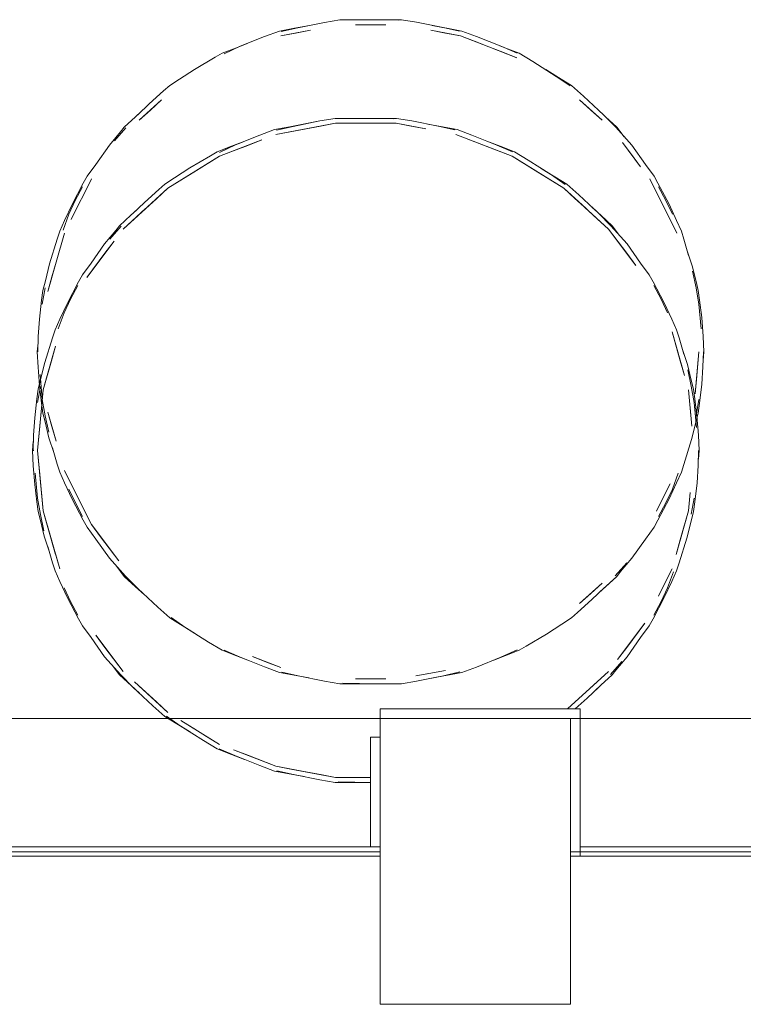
# Model space of a CAD drawing. Header units: millimetres. Extents: x 2 to 902, y -447 to 199.
# Tile 847 of 1056: x 35.12 to 36.64, y 180.61 to 182.68. Entities that reach past the tile are written whole.
import ezdxf

# ---------------------------------------------------------------- set-up
doc = ezdxf.new("R2010")
doc.units = ezdxf.units.MM
doc.header["$MEASUREMENT"] = 0
for name, color, linetype, lineweight in [('IFC-Elemento de mobília-Contorno', 152, 'Continuous', 5), ('IFC-Laje-Contorno', 134, 'Continuous', 5), ('IFC-Parede padrão-Contorno', 44, 'Continuous', 5), ('IFC-Pilar-Contorno', 83, 'Continuous', 5), ('IFC-Viga-Contorno', 66, 'Continuous', 5)]:
    doc.layers.add(name, color=color, linetype=linetype, lineweight=lineweight)

msp = doc.modelspace()

# ---------------------------------------------------------------- linework, layer by layer
at = {"layer": 'IFC-Elemento de mobília-Contorno', "color": 7, "lineweight": 5}
for p, q in [((35.6655, 182.6577), (35.729, 182.6696)), ((35.6655, 182.6577), (35.6973, 182.6637)), ((35.6695, 182.6567), (35.7042, 182.6646)), ((35.6973, 182.6637), (35.729, 182.6696)), ((35.7042, 182.6646), (35.7604, 182.6759)), ((35.729, 182.6696), (35.7604, 182.6759)), ((35.7604, 182.6759), (35.7925, 182.6815)), ((35.7925, 182.6815), (35.8248, 182.6815)), ((35.8248, 182.6815), (35.8571, 182.6815)), ((35.8253, 182.671), (35.8889, 182.671)), ((35.8571, 182.6815), (35.8894, 182.6815)), ((35.8803, 182.6811), (35.9154, 182.6804)), ((35.8894, 182.6815), (35.9217, 182.6815)), ((35.9217, 182.6815), (35.9538, 182.676)), ((35.9538, 182.676), (36.0092, 182.6648)), ((35.9866, 182.6693), (36.0487, 182.6577)), ((35.9866, 182.6693), (36.0169, 182.6637)), ((36.0092, 182.6648), (36.0437, 182.6572)), ((36.0169, 182.6637), (36.0487, 182.6577)), ((35.5835, 182.6257), (35.6346, 182.6464)), ((35.6346, 182.6464), (35.6655, 182.6577)), ((35.6684, 182.6477), (35.7309, 182.6593)), ((35.6684, 182.6477), (35.6997, 182.6535)), ((35.6997, 182.6535), (35.7309, 182.6593)), ((35.9833, 182.6593), (36.0458, 182.6477)), ((35.9833, 182.6593), (36.0145, 182.6535)), ((36.0145, 182.6535), (36.0458, 182.6477)), ((36.0458, 182.6477), (36.1051, 182.6247)), ((36.0458, 182.6477), (36.0755, 182.6362)), ((36.0487, 182.6577), (36.0796, 182.6463)), ((36.0796, 182.6463), (36.1325, 182.6249)), ((35.5451, 182.6111), (35.5752, 182.6227)), ((35.5496, 182.61), (35.5835, 182.6257)), ((35.5752, 182.6227), (35.5979, 182.6315)), ((36.0755, 182.6362), (36.1051, 182.6247)), ((36.1051, 182.6247), (36.1644, 182.6017)), ((36.1051, 182.6247), (36.1348, 182.6132)), ((36.1117, 182.6333), (36.139, 182.6227)), ((36.1325, 182.6249), (36.165, 182.6109)), ((36.139, 182.6227), (36.1691, 182.6111)), ((35.4875, 182.5772), (35.5307, 182.6028)), ((35.5307, 182.6028), (35.5451, 182.6111)), ((36.1348, 182.6132), (36.1644, 182.6017)), ((36.1691, 182.6111), (36.1977, 182.5939)), ((36.1977, 182.5939), (36.2469, 182.5625)), ((35.4555, 182.5568), (35.4875, 182.5772)), ((36.2248, 182.5766), (36.2515, 182.5601)), ((36.2469, 182.5625), (36.276, 182.5425)), ((36.2515, 182.5601), (36.2789, 182.5431)), ((35.4225, 182.5321), (35.4353, 182.5431)), ((35.4353, 182.5431), (35.4555, 182.5568)), ((36.2789, 182.5431), (36.3042, 182.5208)), ((35.3924, 182.5049), (35.4225, 182.5321)), ((36.3042, 182.5208), (36.3461, 182.4815)), ((35.3681, 182.4815), (35.3924, 182.5049)), ((35.3711, 182.4704), (35.4181, 182.5133)), ((35.3946, 182.4918), (35.4181, 182.5133)), ((36.2961, 182.5133), (36.3431, 182.4704)), ((36.2961, 182.5133), (36.3196, 182.4918)), ((35.3398, 182.456), (35.3637, 182.4778)), ((35.3637, 182.4778), (35.3754, 182.4885)), ((35.3711, 182.4704), (35.3946, 182.4918)), ((36.3196, 182.4918), (36.3431, 182.4704)), ((36.332, 182.4947), (36.3505, 182.4778)), ((36.3461, 182.4815), (36.3719, 182.4557)), ((36.3505, 182.4778), (36.3744, 182.456)), ((35.3321, 182.4461), (35.3398, 182.456)), ((35.6555, 182.4507), (35.6873, 182.4566)), ((35.6584, 182.4406), (35.7835, 182.464)), ((35.6584, 182.4406), (35.7522, 182.4581)), ((35.6595, 182.4496), (35.6942, 182.4576)), ((35.6873, 182.4566), (35.7201, 182.4628)), ((35.6873, 182.4566), (35.719, 182.4626)), ((35.6942, 182.4576), (35.7504, 182.4689)), ((35.719, 182.4626), (35.7504, 182.4689)), ((35.719, 182.4626), (35.7197, 182.4627)), ((35.7504, 182.4689), (35.7825, 182.4744)), ((35.7522, 182.4581), (35.7835, 182.464)), ((35.7825, 182.4744), (35.8148, 182.4744)), ((35.7835, 182.464), (35.9107, 182.464)), ((35.8148, 182.4744), (35.8471, 182.4744)), ((35.8471, 182.4744), (35.8794, 182.4744)), ((35.8703, 182.4741), (35.9054, 182.4733)), ((35.8794, 182.4744), (35.9117, 182.4744)), ((35.9107, 182.464), (35.9733, 182.4523)), ((35.9107, 182.464), (35.942, 182.4581)), ((35.9117, 182.4744), (35.9438, 182.4689)), ((35.942, 182.4581), (35.9733, 182.4523)), ((35.9438, 182.4689), (35.9992, 182.4577)), ((35.977, 182.4622), (36.0387, 182.4507)), ((35.9772, 182.4622), (36.0069, 182.4566)), ((35.9773, 182.4622), (36.0387, 182.4507)), ((35.9992, 182.4577), (36.0337, 182.4501)), ((36.0069, 182.4566), (36.0387, 182.4507)), ((36.3719, 182.4557), (36.4057, 182.4179)), ((36.3744, 182.456), (36.3898, 182.4357)), ((35.3085, 182.4179), (35.3321, 182.4461)), ((35.3193, 182.4275), (35.3433, 182.4548)), ((35.5735, 182.4187), (35.6246, 182.4394)), ((35.6246, 182.4394), (35.6555, 182.4507)), ((35.6584, 182.4406), (35.7209, 182.4523)), ((36.0358, 182.4406), (36.1248, 182.4061)), ((36.0358, 182.4406), (36.1544, 182.3947)), ((36.0387, 182.4507), (36.0696, 182.4393)), ((36.0696, 182.4393), (36.1225, 182.4179)), ((35.28, 182.3777), (35.3085, 182.4179)), ((35.5351, 182.404), (35.5878, 182.4245)), ((35.5351, 182.404), (35.5878, 182.4245)), ((35.5351, 182.404), (35.5652, 182.4157)), ((35.5396, 182.403), (35.5735, 182.4187)), ((35.5398, 182.3947), (35.6288, 182.4291)), ((35.5652, 182.4157), (35.5878, 182.4244)), ((35.5652, 182.4157), (35.5876, 182.4244)), ((35.5694, 182.4061), (35.5991, 182.4176)), ((35.5991, 182.4176), (35.6288, 182.4291)), ((36.1012, 182.4265), (36.1591, 182.404)), ((36.1014, 182.4264), (36.129, 182.4157)), ((36.1225, 182.4179), (36.155, 182.4038)), ((36.129, 182.4157), (36.1591, 182.404)), ((36.3858, 182.4236), (36.4242, 182.3728)), ((36.3858, 182.4236), (36.405, 182.3982)), ((36.4057, 182.4179), (36.4342, 182.3777)), ((35.4316, 182.3277), (35.5398, 182.3947)), ((35.4775, 182.3702), (35.5207, 182.3957)), ((35.4857, 182.3612), (35.5398, 182.3947)), ((35.5207, 182.3957), (35.5351, 182.404)), ((35.5398, 182.3947), (35.5694, 182.4061)), ((36.1248, 182.4061), (36.1544, 182.3947)), ((36.1544, 182.3947), (36.2085, 182.3612)), ((36.1544, 182.3947), (36.2626, 182.3277)), ((36.1591, 182.404), (36.1877, 182.3869)), ((36.405, 182.3982), (36.4242, 182.3728)), ((35.262, 182.353), (35.28, 182.3777)), ((36.1877, 182.3869), (36.2369, 182.3555)), ((36.4342, 182.3777), (36.4523, 182.353)), ((35.2538, 182.338), (35.262, 182.353)), ((35.4316, 182.3277), (35.4857, 182.3612)), ((35.4455, 182.3497), (35.4775, 182.3702)), ((35.4586, 182.3444), (35.4857, 182.3612)), ((36.2085, 182.3612), (36.2356, 182.3444)), ((36.2153, 182.3693), (36.2415, 182.353)), ((36.2153, 182.3692), (36.2689, 182.336)), ((36.2153, 182.3692), (36.2689, 182.336)), ((36.2369, 182.3555), (36.266, 182.3355)), ((36.2415, 182.353), (36.2689, 182.336)), ((36.2415, 182.353), (36.2689, 182.336)), ((36.4523, 182.353), (36.4604, 182.338)), ((35.2283, 182.262), (35.2709, 182.3474)), ((35.2303, 182.2936), (35.2538, 182.338)), ((35.2567, 182.319), (35.2709, 182.3474)), ((35.4125, 182.325), (35.4253, 182.336)), ((35.4253, 182.336), (35.4455, 182.3497)), ((35.4316, 182.3277), (35.4586, 182.3444)), ((36.2356, 182.3444), (36.2626, 182.3277)), ((36.2689, 182.336), (36.2942, 182.3138)), ((36.4433, 182.3474), (36.4717, 182.2905)), ((36.4604, 182.338), (36.4838, 182.2939)), ((35.237, 182.302), (35.2522, 182.3303)), ((35.2425, 182.2905), (35.2567, 182.319)), ((35.3376, 182.2419), (35.4316, 182.3277)), ((35.3824, 182.2979), (35.4125, 182.325)), ((35.4081, 182.3062), (35.4316, 182.3277)), ((36.2626, 182.3277), (36.3567, 182.2419)), ((36.2626, 182.3277), (36.3096, 182.2848)), ((36.2626, 182.3277), (36.2861, 182.3062)), ((36.2626, 182.3277), (36.3331, 182.2634)), ((36.2942, 182.3138), (36.3361, 182.2745)), ((36.462, 182.3303), (36.4771, 182.302)), ((35.2144, 182.2598), (35.2303, 182.2936)), ((35.2234, 182.2729), (35.237, 182.302)), ((35.2283, 182.262), (35.2425, 182.2905)), ((35.3376, 182.2419), (35.4081, 182.3062)), ((35.3581, 182.2745), (35.3824, 182.2979)), ((36.2861, 182.3062), (36.3096, 182.2848)), ((36.4717, 182.2905), (36.5001, 182.2335)), ((36.4717, 182.2905), (36.4859, 182.262)), ((36.4771, 182.302), (36.4908, 182.2729)), ((36.4838, 182.2939), (36.4997, 182.2599)), ((35.2112, 182.2395), (35.2234, 182.2729)), ((35.3298, 182.249), (35.3537, 182.2708)), ((35.3376, 182.2419), (35.3846, 182.2848)), ((35.3537, 182.2708), (35.3654, 182.2815)), ((35.3611, 182.2634), (35.3846, 182.2848)), ((36.3219, 182.2878), (36.3405, 182.2708)), ((36.3221, 182.2876), (36.3644, 182.249)), ((36.3221, 182.2876), (36.3644, 182.249)), ((36.3361, 182.2745), (36.3619, 182.2486)), ((36.3405, 182.2708), (36.3644, 182.249)), ((35.2044, 182.2373), (35.2144, 182.2598)), ((35.3221, 182.239), (35.3298, 182.249)), ((35.3376, 182.2419), (35.3611, 182.2634)), ((36.3331, 182.2634), (36.3567, 182.2419)), ((36.3619, 182.2486), (36.3957, 182.2109)), ((36.3644, 182.249), (36.3798, 182.2287)), ((36.4859, 182.262), (36.5001, 182.2335)), ((36.4997, 182.2599), (36.5098, 182.2373)), ((35.1968, 182.1724), (35.2142, 182.2335)), ((35.199, 182.2209), (35.2044, 182.2373)), ((35.2985, 182.2109), (35.3221, 182.239)), ((35.3093, 182.2204), (35.3333, 182.2478)), ((36.3567, 182.2419), (36.395, 182.1912)), ((36.3567, 182.2419), (36.4142, 182.1658)), ((36.5098, 182.2373), (36.5151, 182.2207)), ((35.1829, 182.1689), (35.199, 182.2209)), ((35.2609, 182.1404), (35.3184, 182.2166)), ((35.27, 182.1707), (35.2985, 182.2109)), ((35.2992, 182.1912), (35.3184, 182.2166)), ((36.3957, 182.2109), (36.4242, 182.1707)), ((36.5151, 182.2207), (36.5249, 182.1863)), ((35.2609, 182.1404), (35.2992, 182.1912)), ((36.395, 182.1912), (36.4142, 182.1658)), ((36.5221, 182.196), (36.5326, 182.1649)), ((35.1741, 182.1333), (35.1829, 182.1689)), ((35.1793, 182.1112), (35.1968, 182.1724)), ((35.188, 182.1418), (35.1968, 182.1724)), ((35.252, 182.1459), (35.27, 182.1707)), ((36.4242, 182.1707), (36.4423, 182.1459)), ((35.2438, 182.1309), (35.252, 182.1459)), ((36.4423, 182.1459), (36.4504, 182.1309)), ((36.5326, 182.1649), (36.5405, 182.1316)), ((36.5331, 182.1535), (36.5405, 182.1189)), ((35.169, 182.1131), (35.1741, 182.1333)), ((35.1793, 182.1112), (35.188, 182.1418)), ((35.2203, 182.0866), (35.2438, 182.1309)), ((36.4504, 182.1309), (36.4738, 182.0869)), ((36.5405, 182.1316), (36.5452, 182.1131)), ((35.1662, 182.0924), (35.169, 182.1131)), ((35.1676, 182.0846), (35.1737, 182.1187)), ((35.227, 182.095), (35.2422, 182.1233)), ((36.452, 182.1233), (36.4671, 182.095)), ((36.5405, 182.1189), (36.5466, 182.0846)), ((36.5452, 182.1131), (36.548, 182.0924)), ((35.1617, 182.0527), (35.1662, 182.0924)), ((35.2044, 182.0527), (35.2203, 182.0866)), ((35.2134, 182.0659), (35.227, 182.095)), ((36.4671, 182.095), (36.4808, 182.0659)), ((36.4738, 182.0869), (36.4897, 182.0529)), ((36.5466, 182.0846), (36.5512, 182.0327)), ((36.548, 182.0924), (36.5524, 182.0563)), ((35.2012, 182.0324), (35.2134, 182.0659)), ((35.1592, 182.0163), (35.1617, 182.0527)), ((35.1944, 182.0303), (35.2044, 182.0527)), ((36.4897, 182.0529), (36.4998, 182.0303)), ((36.5524, 182.0563), (36.5554, 182.0167)), ((35.189, 182.0139), (35.1944, 182.0303)), ((36.4901, 182.0265), (36.5075, 181.9653)), ((36.4901, 182.0265), (36.5162, 181.9347)), ((36.4998, 182.0303), (36.5051, 182.0137)), ((35.1571, 181.9845), (35.1588, 182.0028)), ((35.1571, 181.9845), (35.1588, 182.0028)), ((35.1583, 181.9845), (35.1592, 182.0163)), ((35.1729, 181.9619), (35.189, 182.0139)), ((36.5051, 182.0137), (36.5149, 181.9792)), ((36.5554, 182.0167), (36.5571, 181.9845)), ((35.1571, 181.9845), (35.1588, 181.9523)), ((35.178, 181.9347), (35.1955, 181.9959)), ((35.1868, 181.9653), (35.1955, 181.9959)), ((36.5121, 181.9891), (36.5226, 181.9578)), ((36.5384, 181.8959), (36.5466, 181.9845)), ((36.5419, 181.934), (36.5466, 181.9845)), ((36.555, 181.9526), (36.5559, 181.9845)), ((36.5554, 181.9661), (36.5571, 181.9845)), ((36.5554, 181.9661), (36.5571, 181.9845)), ((35.1641, 181.9262), (35.1729, 181.9619)), ((35.1693, 181.9041), (35.1868, 181.9653)), ((36.5075, 181.9653), (36.5162, 181.9347)), ((35.1588, 181.9523), (35.1619, 181.9126)), ((36.5226, 181.9578), (36.5305, 181.9245)), ((36.5231, 181.9465), (36.5305, 181.9118)), ((36.5526, 181.9162), (36.555, 181.9526)), ((35.159, 181.9061), (35.1641, 181.9262)), ((35.163, 181.9363), (35.1676, 181.8844)), ((35.1693, 181.9041), (35.178, 181.9347)), ((36.5305, 181.9245), (36.5352, 181.9061)), ((36.5384, 181.8959), (36.5419, 181.934)), ((35.1562, 181.8854), (35.159, 181.9061)), ((35.1576, 181.8775), (35.1637, 181.9117)), ((35.1619, 181.9126), (35.1662, 181.8765)), ((35.1658, 181.866), (35.1693, 181.9041)), ((36.5249, 181.9041), (36.5319, 181.8279)), ((36.5249, 181.9041), (36.5284, 181.866)), ((36.5305, 181.9118), (36.5366, 181.8775)), ((36.5352, 181.9061), (36.538, 181.8854)), ((36.548, 181.8765), (36.5526, 181.9162)), ((35.1517, 181.8457), (35.1562, 181.8854)), ((35.1662, 181.8765), (35.169, 181.8558)), ((35.1676, 181.8844), (35.1737, 181.85)), ((36.5366, 181.8775), (36.5412, 181.8256)), ((36.538, 181.8854), (36.5424, 181.8493)), ((36.5405, 181.8502), (36.5466, 181.8844)), ((36.5452, 181.8558), (36.548, 181.8765)), ((35.1576, 181.7774), (35.1658, 181.866)), ((35.1623, 181.8279), (35.1658, 181.866)), ((35.169, 181.8558), (35.1737, 181.8373)), ((35.1793, 181.8578), (35.1968, 181.7966)), ((35.1793, 181.8578), (35.188, 181.8272)), ((36.5284, 181.866), (36.5319, 181.8279)), ((36.5401, 181.8357), (36.5452, 181.8558)), ((35.1492, 181.8093), (35.1517, 181.8457)), ((35.1737, 181.85), (35.1811, 181.8154)), ((35.1737, 181.8373), (35.1816, 181.804)), ((36.5313, 181.8), (36.5401, 181.8357)), ((36.5424, 181.8493), (36.5454, 181.8096)), ((35.1576, 181.7774), (35.1623, 181.8279)), ((35.188, 181.8272), (35.1968, 181.7966)), ((35.1471, 181.7774), (35.1488, 181.7957)), ((35.1483, 181.7774), (35.1492, 181.8093)), ((35.1816, 181.804), (35.1921, 181.7729)), ((36.5152, 181.748), (36.5313, 181.8)), ((36.5454, 181.8096), (36.5471, 181.7774)), ((35.1471, 181.7774), (35.1488, 181.7452)), ((35.1471, 181.7774), (35.1501, 181.7774)), ((35.1483, 181.7774), (35.1501, 181.7774)), ((35.1576, 181.7774), (35.1693, 181.6507)), ((35.1576, 181.7774), (35.1623, 181.7269)), ((35.1893, 181.7827), (35.1991, 181.7482)), ((36.545, 181.7456), (36.5459, 181.7774)), ((36.5454, 181.7591), (36.5471, 181.7774)), ((35.1488, 181.7452), (35.1519, 181.7056)), ((35.1991, 181.7482), (35.2044, 181.7316)), ((35.2142, 181.7354), (35.2425, 181.6784)), ((35.2142, 181.7354), (35.2283, 181.7069)), ((36.5098, 181.7316), (36.5152, 181.748)), ((36.5426, 181.7092), (36.545, 181.7456)), ((35.153, 181.7292), (35.1576, 181.6773)), ((35.1623, 181.7269), (35.1693, 181.6507)), ((35.2044, 181.7316), (35.2145, 181.709)), ((36.4908, 181.696), (36.503, 181.7295)), ((36.4998, 181.7092), (36.5098, 181.7316)), ((35.1519, 181.7056), (35.1562, 181.6695)), ((35.2145, 181.709), (35.2305, 181.675)), ((35.2234, 181.696), (35.2371, 181.6669)), ((35.2283, 181.7069), (35.2425, 181.6784)), ((36.4575, 181.65), (36.4859, 181.7069)), ((36.4717, 181.6784), (36.4859, 181.7069)), ((36.4772, 181.6669), (36.4908, 181.696)), ((36.4839, 181.6753), (36.4998, 181.7092)), ((36.538, 181.6695), (36.5426, 181.7092)), ((35.1576, 181.6773), (35.1637, 181.643)), ((35.1658, 181.6888), (35.1693, 181.6507)), ((35.2305, 181.675), (35.2538, 181.631)), ((35.2425, 181.6784), (35.2709, 181.6215)), ((35.2425, 181.6784), (35.2567, 181.65)), ((36.4575, 181.65), (36.4717, 181.6784)), ((36.4604, 181.631), (36.4839, 181.6753)), ((36.5249, 181.6507), (36.5284, 181.6888)), ((36.5305, 181.6432), (36.5366, 181.6773)), ((35.1562, 181.6695), (35.159, 181.6488)), ((35.1693, 181.6507), (35.2042, 181.5284)), ((35.1693, 181.6507), (35.178, 181.6201)), ((35.2371, 181.6669), (35.2522, 181.6386)), ((35.2567, 181.65), (35.2709, 181.6215)), ((36.462, 181.6386), (36.4772, 181.6669)), ((36.4988, 181.5589), (36.5249, 181.6507)), ((36.5075, 181.5895), (36.5249, 181.6507)), ((36.5352, 181.6488), (36.538, 181.6695)), ((35.159, 181.6488), (35.1637, 181.6303)), ((35.1637, 181.643), (35.1711, 181.6084)), ((35.1637, 181.6303), (35.1716, 181.597)), ((35.2538, 181.631), (35.262, 181.616)), ((36.4523, 181.616), (36.4604, 181.631)), ((36.5213, 181.593), (36.5301, 181.6286)), ((36.5301, 181.6286), (36.5352, 181.6488)), ((35.178, 181.6201), (35.2042, 181.5284)), ((35.178, 181.6201), (35.1868, 181.5895)), ((35.178, 181.6201), (35.1955, 181.5589)), ((35.262, 181.616), (35.28, 181.5912)), ((35.2709, 181.6215), (35.3092, 181.5707)), ((35.2709, 181.6215), (35.29, 181.5961)), ((36.4342, 181.5912), (36.4523, 181.616)), ((35.1716, 181.597), (35.1821, 181.5658)), ((35.1868, 181.5895), (35.2042, 181.5284)), ((35.28, 181.5912), (35.3085, 181.551)), ((35.29, 181.5961), (35.3284, 181.5453)), ((36.4057, 181.551), (36.4342, 181.5912)), ((36.4988, 181.5589), (36.5075, 181.5895)), ((36.5052, 181.541), (36.5213, 181.593)), ((35.1793, 181.5756), (35.1891, 181.5412)), ((35.3092, 181.5707), (35.3284, 181.5453)), ((35.3085, 181.551), (35.3423, 181.5133)), ((36.3821, 181.5229), (36.4057, 181.551)), ((35.1891, 181.5412), (35.1944, 181.5246)), ((35.3244, 181.5333), (35.3398, 181.5129)), ((35.3244, 181.5333), (35.3398, 181.5129)), ((36.3709, 181.5141), (36.395, 181.5415)), ((36.4617, 181.4714), (36.4901, 181.5284)), ((36.4759, 181.4999), (36.4901, 181.5284)), ((36.4998, 181.5246), (36.5052, 181.541)), ((35.1944, 181.5246), (35.2045, 181.5019)), ((35.3398, 181.5129), (35.3822, 181.4742)), ((35.3398, 181.5129), (35.3637, 181.4911)), ((35.3423, 181.5133), (35.3681, 181.4874)), ((36.3387, 181.4804), (36.3744, 181.5129)), ((36.3505, 181.4911), (36.3744, 181.5129)), ((36.3744, 181.5129), (36.3821, 181.5229)), ((36.4808, 181.489), (36.493, 181.5224)), ((36.4898, 181.5021), (36.4998, 181.5246)), ((35.2045, 181.5019), (35.2205, 181.468)), ((35.2134, 181.489), (35.2271, 181.4599)), ((35.3637, 181.4911), (35.3822, 181.4742)), ((35.3681, 181.4874), (35.4101, 181.4481)), ((36.2961, 181.4557), (36.3431, 181.4985)), ((36.3196, 181.4771), (36.3431, 181.4985)), ((36.3218, 181.464), (36.3461, 181.4874)), ((36.3388, 181.4804), (36.3505, 181.4911)), ((36.4617, 181.4714), (36.4759, 181.4999)), ((36.4672, 181.4599), (36.4808, 181.489)), ((36.4739, 181.4683), (36.4898, 181.5021)), ((35.2205, 181.468), (35.2438, 181.4239)), ((36.2917, 181.4368), (36.3218, 181.464)), ((36.2961, 181.4557), (36.3196, 181.4771)), ((36.4504, 181.4239), (36.4739, 181.4683)), ((35.2271, 181.4599), (35.2422, 181.4316)), ((35.4101, 181.4481), (35.4353, 181.4259)), ((36.452, 181.4316), (36.4672, 181.4599)), ((35.2438, 181.4239), (35.252, 181.4089)), ((35.4353, 181.4259), (35.4892, 181.3925)), ((35.4353, 181.4259), (35.4627, 181.4089)), ((35.4382, 181.4264), (35.4673, 181.4064)), ((36.2587, 181.4122), (36.2789, 181.4259)), ((36.2789, 181.4259), (36.2917, 181.4368)), ((36.4423, 181.4089), (36.4504, 181.4239)), ((35.252, 181.4089), (35.27, 181.3842)), ((35.4627, 181.4089), (35.4892, 181.3925)), ((35.4673, 181.4064), (35.5165, 181.375)), ((36.2267, 181.3917), (36.2587, 181.4122)), ((36.3758, 181.3383), (36.4333, 181.4145)), ((36.395, 181.3637), (36.4333, 181.4145)), ((36.4242, 181.3842), (36.4423, 181.4089)), ((35.27, 181.3842), (35.2985, 181.344)), ((35.28, 181.3891), (35.3376, 181.3129)), ((35.28, 181.3891), (35.2992, 181.3637)), ((36.1835, 181.3661), (36.2267, 181.3917)), ((36.3957, 181.344), (36.4242, 181.3842)), ((35.2992, 181.3637), (35.3376, 181.3129)), ((35.5165, 181.375), (35.5451, 181.3579)), ((36.1691, 181.3579), (36.1835, 181.3661)), ((36.3758, 181.3383), (36.395, 181.3637)), ((35.2985, 181.344), (35.3323, 181.3062)), ((35.5451, 181.3579), (35.5752, 181.3462)), ((35.5493, 181.3581), (35.5817, 181.344)), ((35.5752, 181.3462), (35.6031, 181.3354)), ((35.5817, 181.344), (35.6346, 181.3226)), ((35.6091, 181.3443), (35.6684, 181.3213)), ((35.6091, 181.3443), (35.6388, 181.3328)), ((36.0796, 181.3225), (36.1307, 181.3432)), ((36.1159, 181.3372), (36.139, 181.3462)), ((36.1307, 181.3432), (36.1646, 181.3589)), ((36.139, 181.3462), (36.1691, 181.3579)), ((36.3721, 181.3158), (36.3957, 181.344)), ((35.3144, 181.3262), (35.3298, 181.3058)), ((35.3144, 181.3262), (35.3298, 181.3058)), ((35.3144, 181.3262), (35.3298, 181.3058)), ((35.6346, 181.3226), (35.6655, 181.3112)), ((35.6388, 181.3328), (35.6684, 181.3213)), ((36.0487, 181.3112), (36.0796, 181.3225)), ((36.3609, 181.3071), (36.385, 181.3344)), ((35.3298, 181.3058), (35.3537, 181.2841)), ((35.3298, 181.3058), (35.3723, 181.2671)), ((35.3298, 181.3058), (35.3723, 181.2671)), ((35.3323, 181.3062), (35.3581, 181.2804)), ((35.6655, 181.3112), (35.7276, 181.2996)), ((35.6655, 181.3112), (35.6973, 181.3053)), ((35.6705, 181.3118), (35.705, 181.3042)), ((35.6973, 181.3053), (35.7276, 181.2996)), ((35.705, 181.3042), (35.7604, 181.293)), ((35.8253, 181.2979), (35.8889, 181.2979)), ((35.952, 181.3037), (36.0145, 181.3154)), ((35.952, 181.3037), (35.9833, 181.3096)), ((35.9538, 181.293), (36.01, 181.3043)), ((35.9538, 181.293), (35.9852, 181.2993)), ((35.9833, 181.3096), (36.0145, 181.3154)), ((35.9852, 181.2993), (36.0487, 181.3112)), ((35.9852, 181.2993), (36.0169, 181.3053)), ((36.01, 181.3043), (36.0447, 181.3123)), ((36.0169, 181.3053), (36.0487, 181.3112)), ((36.2706, 181.2345), (36.3567, 181.3129)), ((36.2861, 181.2486), (36.3567, 181.3129)), ((36.3405, 181.2841), (36.3644, 181.3058)), ((36.3644, 181.3058), (36.3721, 181.3158)), ((35.3537, 181.2841), (35.3723, 181.2671)), ((35.3581, 181.2804), (35.4001, 181.2411)), ((35.3611, 181.2915), (35.4316, 181.2272)), ((35.3611, 181.2915), (35.3846, 181.2701)), ((35.7604, 181.293), (35.7925, 181.2875)), ((35.7925, 181.2875), (35.8248, 181.2875)), ((35.7988, 181.2886), (35.8339, 181.2878)), ((35.8248, 181.2875), (35.8571, 181.2875)), ((35.8571, 181.2875), (35.8894, 181.2875)), ((35.8894, 181.2875), (35.9217, 181.2875)), ((35.9217, 181.2875), (35.9538, 181.293)), ((36.2861, 181.2486), (36.3331, 181.2915)), ((36.3118, 181.257), (36.3361, 181.2804)), ((36.3288, 181.2734), (36.3405, 181.2841)), ((36.3288, 181.2734), (36.3405, 181.2841)), ((35.3846, 181.2701), (35.4081, 181.2486)), ((36.2869, 181.2345), (36.3118, 181.257)), ((35.4001, 181.2411), (35.4253, 181.2188)), ((35.4081, 181.2486), (35.4316, 181.2272)), ((36.2706, 181.2345), (36.2861, 181.2486)), ((35.4253, 181.2188), (35.4527, 181.2018)), ((35.4253, 181.2188), (35.4789, 181.1856)), ((35.4282, 181.2194), (35.4573, 181.1994)), ((35.4527, 181.2018), (35.4789, 181.1856)), ((35.4573, 181.1994), (35.5065, 181.168)), ((35.4586, 181.2104), (35.5398, 181.1602)), ((35.4586, 181.2104), (35.4857, 181.1937)), ((35.4857, 181.1937), (35.5127, 181.177)), ((35.5127, 181.177), (35.5398, 181.1602)), ((35.5065, 181.168), (35.5351, 181.1508)), ((35.5351, 181.1508), (35.5652, 181.1392)), ((35.5351, 181.1508), (35.5925, 181.1286)), ((35.5351, 181.1508), (35.5925, 181.1286)), ((35.5351, 181.1508), (35.5927, 181.1285)), ((35.5393, 181.151), (35.5717, 181.137)), ((35.5652, 181.1392), (35.5925, 181.1286)), ((35.5694, 181.1487), (35.6584, 181.1142)), ((35.5694, 181.1487), (35.5991, 181.1372)), ((35.5717, 181.137), (35.6246, 181.1156)), ((35.5991, 181.1372), (35.6584, 181.1142)), ((35.6246, 181.1156), (35.6555, 181.1042)), ((35.6584, 181.1142), (35.7835, 181.0909)), ((35.6584, 181.1142), (35.6897, 181.1084)), ((35.6555, 181.1042), (35.6873, 181.0982)), ((35.6555, 181.1042), (35.7176, 181.0926)), ((35.6555, 181.1042), (35.7172, 181.0926)), ((35.6555, 181.1042), (35.7173, 181.0926)), ((35.6605, 181.1047), (35.695, 181.0971)), ((35.6873, 181.0982), (35.7176, 181.0926)), ((35.6897, 181.1084), (35.7835, 181.0909)), ((35.695, 181.0971), (35.7504, 181.0859)), ((35.7209, 181.1026), (35.7835, 181.0909)), ((35.7209, 181.1026), (35.7522, 181.0967)), ((35.7522, 181.0967), (35.7835, 181.0909)), ((35.7504, 181.0859), (35.7825, 181.0804)), ((35.7825, 181.0804), (35.8148, 181.0804)), ((35.7835, 181.0909), (35.8571, 181.0909)), ((35.7888, 181.0815), (35.8239, 181.0808)), ((35.8148, 181.0804), (35.8471, 181.0804)), ((35.8471, 181.0804), (35.8571, 181.0804))]:
    msp.add_line(p, q, dxfattribs=at)
at = {"layer": 'IFC-Laje-Contorno', "color": 7, "lineweight": 5}
for p, q in [((29.0683, 180.9252), (35.8771, 180.9252)), ((29.0683, 180.9252), (35.8771, 180.9252)), ((36.2771, 180.9252), (42.9061, 180.9252)), ((36.2771, 180.9252), (42.9061, 180.9252))]:
    msp.add_line(p, q, dxfattribs=at)
at = {"layer": 'IFC-Parede padrão-Contorno', "color": 7, "lineweight": 5}
for p, q in [((35.8771, 181.2263), (35.8771, 181.2345)), ((35.8771, 181.2345), (36.1256, 181.2345)), ((35.8771, 181.2145), (35.8771, 181.2263)), ((36.1256, 181.2345), (36.2971, 181.2345)), ((36.2971, 181.2226), (36.2971, 181.2345)), ((36.2971, 181.2145), (36.2971, 181.2226)), ((36.0486, 181.2145), (36.2971, 181.2145)), ((36.2971, 181.0432), (36.2971, 181.2145)), ((35.8571, 181.1752), (35.8691, 181.1752)), ((35.8571, 181.0834), (35.8571, 181.1752)), ((35.8691, 181.1752), (35.8771, 181.1752)), ((35.8771, 181.037), (35.8771, 181.1752)), ((35.8571, 180.9452), (35.8571, 181.0834)), ((35.8771, 180.9452), (35.8771, 181.037)), ((36.2971, 180.9252), (36.2971, 181.0432)), ((33.2709, 180.9452), (35.8771, 180.9452)), ((36.2971, 180.9452), (40.2099, 180.9452)), ((31.6745, 180.9252), (35.8771, 180.9252)), ((36.2771, 180.9252), (36.2853, 180.9252)), ((36.2853, 180.9252), (36.2971, 180.9252)), ((36.2971, 180.9252), (38.9933, 180.9252))]:
    msp.add_line(p, q, dxfattribs=at)
at = {"layer": 'IFC-Pilar-Contorno', "color": 7, "lineweight": 5}
for p, q in [((35.8771, 180.8131), (35.8771, 181.2145)), ((35.8771, 181.2145), (35.9245, 181.2145)), ((35.8771, 181.2145), (36.1447, 181.2145)), ((35.8771, 181.1434), (35.8771, 181.2145)), ((35.9245, 181.2145), (36.0095, 181.2145)), ((36.0095, 181.2145), (36.2771, 181.2145)), ((36.2771, 181.087), (36.2771, 181.2145)), ((36.2771, 180.8131), (36.2771, 181.2145)), ((35.8771, 181.0159), (35.8771, 181.1434)), ((36.2771, 181.0159), (36.2771, 181.087)), ((35.8771, 180.6145), (35.8771, 181.0159)), ((36.2771, 180.6145), (36.2771, 181.0159)), ((35.8771, 180.6856), (35.8771, 180.8131)), ((36.2771, 180.742), (36.2771, 180.8131)), ((36.2771, 180.6145), (36.2771, 180.742)), ((35.8771, 180.6145), (35.8771, 180.6856)), ((35.8771, 180.6145), (36.1447, 180.6145)), ((35.8771, 180.6145), (35.9621, 180.6145)), ((35.9621, 180.6145), (36.0095, 180.6145)), ((36.0095, 180.6145), (36.2771, 180.6145)), ((36.1447, 180.6145), (36.2297, 180.6145)), ((36.2297, 180.6145), (36.2771, 180.6145))]:
    msp.add_line(p, q, dxfattribs=at)
at = {"layer": 'IFC-Viga-Contorno', "color": 7, "lineweight": 5}
for p, q in [((32.9764, 181.2145), (35.8771, 181.2145)), ((34.106, 181.2145), (35.4322, 181.2145)), ((36.2771, 181.2145), (38.3055, 181.2145)), ((36.2971, 181.2145), (37.6424, 181.2145)), ((29.0937, 180.9345), (35.8771, 180.9345)), ((36.2771, 180.9345), (42.9061, 180.9345))]:
    msp.add_line(p, q, dxfattribs=at)

doc.saveas('drawing.dxf')
